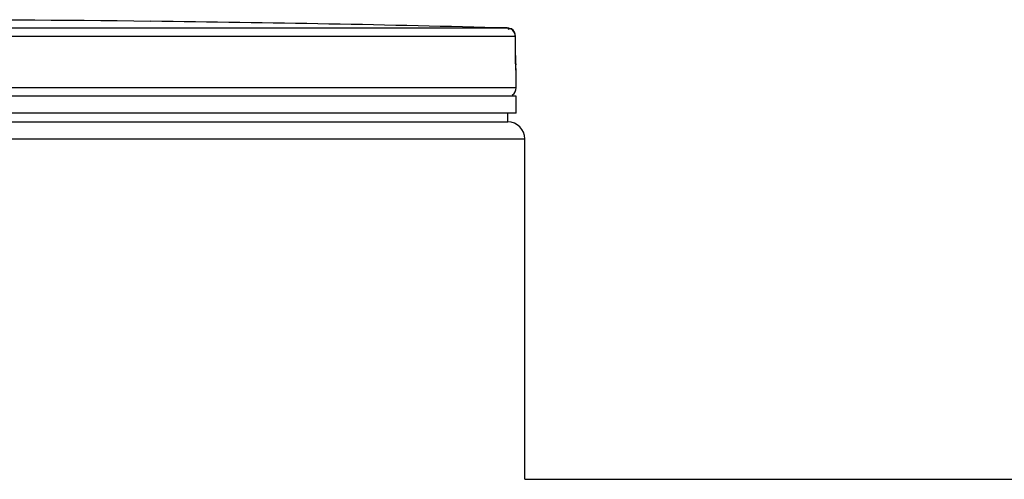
# Model space of a CAD drawing. Header units: millimetres. Extents: x 0 to 297, y 0 to 210.
# Tile 312 of 455: x 144.94 to 149.57, y 162.2 to 164.36. Entities that reach past the tile are written whole.
import ezdxf

# ---------------------------------------------------------------- set-up
doc = ezdxf.new("R2010")
doc.units = ezdxf.units.MM
doc.header["$LTSCALE"] = 16.335
doc.layers.get('0').update_dxf_attribs({"linetype": 'CONTINUOUS'})
doc.layers.add('01_GLOBAL', color=7, linetype='CONTINUOUS')

msp = doc.modelspace()

# ---------------------------------------------------------------- linework, layer by layer
at = {"color": 9, "linetype": 'Continuous'}
for p, q in [((147.2338, 164.3163), (144.3922, 164.3163)), ((147.2727, 164.2763), (144.3942, 164.2763)), ((147.241, 164.3112), (147.2381, 164.3096)), ((147.2445, 164.3125), (147.2418, 164.3116)), ((147.2727, 164.2763), (147.2728, 164.2767)), ((147.2733, 164.1864), (147.2727, 164.2763)), ((147.2733, 164.1864), (147.2733, 164.1866)), ((147.2768, 164.1162), (147.2761, 164.1162)), ((147.2768, 164.0353), (141.1968, 164.0353)), ((146.2846, 163.9969), (146.3938, 163.9969)), ((147.2479, 163.9969), (147.2608, 163.9969))]:
    msp.add_line(p, q, dxfattribs=at)
at = {"color": 7, "linetype": 'Continuous'}
for p, q in [((145.479, 164.3486), (145.4786, 164.3486)), ((145.5586, 164.3476), (145.4789, 164.3486)), ((147.2734, 164.185), (147.2728, 164.2766)), ((147.2734, 164.1766), (147.2733, 164.1866)), ((147.2736, 164.1687), (147.2734, 164.1783)), ((147.2737, 164.1611), (147.2735, 164.1702)), ((147.2739, 164.1543), (147.2737, 164.1627)), ((147.2741, 164.1479), (147.2738, 164.1556)), ((147.2742, 164.1433), (147.274, 164.1492)), ((147.2744, 164.1402), (147.2742, 164.1445)), ((147.2745, 164.1364), (147.2743, 164.1412)), ((147.2747, 164.133), (147.2745, 164.1372)), ((147.275, 164.128), (147.2746, 164.1354)), ((147.2749, 164.1288), (147.2748, 164.1315)), ((147.2751, 164.1266), (147.2749, 164.1288)), ((147.2768, 164.0353), (147.2768, 164.1162)), ((147.2768, 163.9953), (141.1968, 163.9953)), ((147.2608, 163.9953), (147.2608, 163.9969)), ((147.2768, 163.9153), (147.2768, 163.9953)), ((147.2768, 163.9153), (141.1968, 163.9153)), ((147.2368, 163.8753), (147.2368, 163.9153)), ((141.2368, 163.8753), (147.2368, 163.8753)), ((147.3168, 162.1953), (153.7968, 162.1953))]:
    msp.add_line(p, q, dxfattribs=at)
msp.add_lwpolyline([(147.2753, 164.1238), (147.2753, 164.1237), (147.2754, 164.1232), (147.2754, 164.123), (147.2754, 164.1231), (147.2754, 164.1233), (147.2753, 164.1237), (147.2753, 164.1242), (147.2752, 164.1249), (147.2752, 164.1257), (147.2751, 164.1266)], dxfattribs=at)
for centre, radius, start, end in [((144.2368, 48.8153), 115.54, 89.384203, 90.615797), ((144.2368, 48.8153), 115.5399, 88.513625, 89.344519), ((147.2328, 164.2763), 0.04, 0.4714, 88.5097), ((147.2368, 164.1162), 0.04, 0, 17.1275), ((147.2368, 164.0353), 0.04, 304.2644, 360), ((147.2504, 163.9969), 0.0104, 0, 31.3783)]:
    msp.add_arc(centre, radius, start, end, dxfattribs=at)
at = {"color": 9, "linetype": 'Continuous'}
for centre, radius, start, end in [((147.2501, 164.2918), 0.0215, 112.8813, 114.9933), ((147.2487, 164.296), 0.017, 101.4114, 104.251), ((148.6601, 164.1933), 1.3868, 180.2831, 182.0542)]:
    msp.add_arc(centre, radius, start, end, dxfattribs=at)
for points, knots in [([(147.2495, 164.3129), (147.2488, 164.313), (147.2474, 164.313), (147.246, 164.3128), (147.2453, 164.3127)], [0, 0, 0, 0, 0.489837, 1, 1, 1, 1]), ([(147.2542, 164.3118), (147.2534, 164.3121), (147.2519, 164.3126), (147.2503, 164.3129), (147.2495, 164.3129)], [0, 0, 0, 0, 0.498239, 1, 1, 1, 1]), ([(147.2761, 164.1162), (147.2737, 164.1163), (147.2774, 164.1309), (147.2744, 164.1368), (147.2742, 164.1435)], [0, 0, 0, 0, 0.262414, 1, 1, 1, 1]), ([(147.2761, 164.1162), (147.2761, 164.1174), (147.276, 164.1199), (147.2756, 164.1224), (147.2754, 164.1237)], [0, 0, 0, 0, 0.485542, 1, 1, 1, 1])]:
    msp.add_open_spline(points, degree=3, knots=knots, dxfattribs=at)
msp.add_open_spline([(147.2727, 164.2763), (147.2727, 164.2897), (147.2665, 164.3067), (147.2542, 164.3118)], degree=3, dxfattribs=at)
at = {"layer": '01_GLOBAL', "color": 7, "linetype": 'Continuous'}
for p, q in [((141.2368, 163.8753), (147.2368, 163.8753)), ((147.3168, 162.1953), (147.3168, 163.7953))]:
    msp.add_line(p, q, dxfattribs=at)
at = {"layer": '01_GLOBAL', "color": 9, "linetype": 'Continuous'}
msp.add_line((141.1568, 163.7953), (147.3168, 163.7953), dxfattribs=at)
at = {"layer": '01_GLOBAL', "color": 7, "linetype": 'Continuous'}
msp.add_arc((147.2368, 163.7953), 0.08, 0, 90, dxfattribs=at)

doc.saveas('drawing.dxf')
